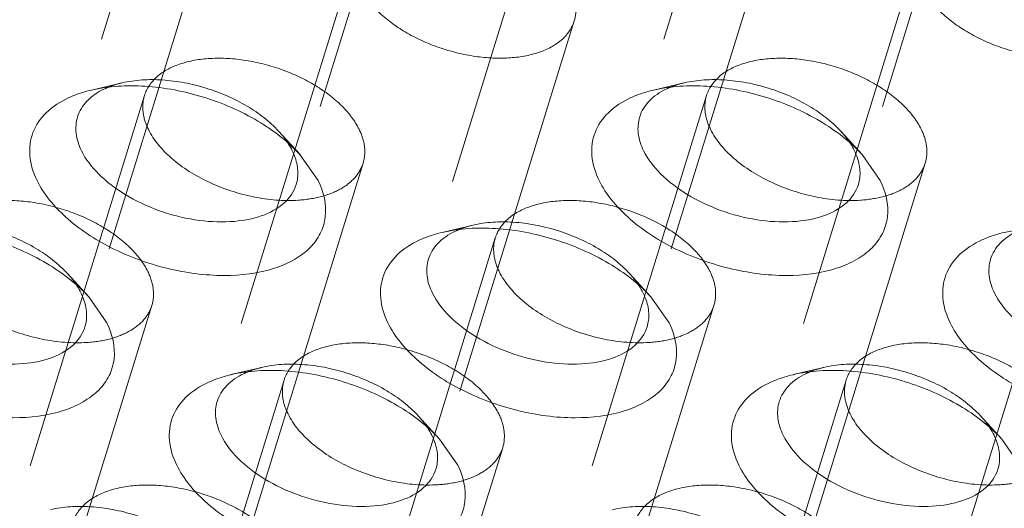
# Model space of a CAD drawing. Header units: millimetres. Extents: x 4497 to 11741, y 5958 to 12619.
# Tile 347 of 424: x 6535.15 to 6548.06, y 12353.4 to 12359.8. Entities that reach past the tile are written whole.
import ezdxf

# ---------------------------------------------------------------- set-up
doc = ezdxf.new("R2010")
doc.units = ezdxf.units.MM
doc.header["$LTSCALE"] = 0.8
doc.linetypes.add('HIDDEN', pattern=[9.525, 6.35, -3.175])
doc.layers.get('0').update_dxf_attribs({"linetype": 'CONTINUOUS', "lineweight": 0})
doc.layers.add('3', color=5, linetype='HIDDEN', lineweight=0)

msp = doc.modelspace()

# ---------------------------------------------------------------- linework, layer by layer
at = {"linetype": 'Continuous'}
for p, q in [((6538.823, 12358.037), (6539.062, 12357.695)), ((6546.192, 12358.037), (6546.431, 12357.695)), ((6536.054, 12356.172), (6536.293, 12355.83)), ((6543.423, 12356.172), (6543.662, 12355.83)), ((6540.654, 12354.307), (6540.893, 12353.965)), ((6548.022, 12354.307), (6548.261, 12353.965))]:
    msp.add_line(p, q, dxfattribs=at)
for centre, radius, start, end in [((6536.676, 12358.019), 0.971, 114.3836, 115.7173), ((6544.044, 12358.019), 0.971, 114.3836, 115.7173), ((6537.999, 12357.73), 0.806, 20.7768, 26.1876), ((6545.368, 12357.73), 0.806, 20.7768, 26.1876), ((6541.275, 12356.154), 0.971, 114.3836, 115.7173), ((6535.23, 12355.865), 0.806, 20.7768, 26.1876), ((6542.599, 12355.865), 0.806, 20.7768, 26.1876), ((6538.506, 12354.289), 0.971, 114.3836, 115.7173), ((6545.874, 12354.289), 0.971, 114.3836, 115.7173), ((6539.829, 12354.001), 0.806, 20.7768, 26.1876), ((6547.198, 12354.001), 0.806, 20.7768, 26.1876)]:
    msp.add_arc(centre, radius, start, end, dxfattribs=at)
for points, knots in [([(6535.793, 12358.782), (6535.816, 12358.792), (6535.911, 12358.833), (6536.011, 12358.863), (6536.088, 12358.881)], [0, 0, 0, 0, 0.239567, 1, 1, 1, 1]), ([(6535.908, 12358.529), (6535.932, 12358.606), (6536.026, 12358.757), (6536.172, 12358.854), (6536.254, 12358.894)], [0, 0, 0, 0, 0.468879, 1, 1, 1, 1]), ([(6536.088, 12358.881), (6536.316, 12358.935), (6536.819, 12358.96), (6537.566, 12358.816), (6538.265, 12358.514), (6538.665, 12358.209), (6538.823, 12358.037)], [0, 0, 0, 0, 0.236662, 0.499941, 0.763254, 1, 1, 1, 1]), ([(6543.162, 12358.782), (6543.184, 12358.792), (6543.28, 12358.833), (6543.38, 12358.863), (6543.457, 12358.881)], [0, 0, 0, 0, 0.239567, 1, 1, 1, 1]), ([(6543.277, 12358.529), (6543.3, 12358.606), (6543.394, 12358.757), (6543.541, 12358.854), (6543.623, 12358.894)], [0, 0, 0, 0, 0.468879, 1, 1, 1, 1]), ([(6543.457, 12358.881), (6543.685, 12358.935), (6544.187, 12358.96), (6544.934, 12358.816), (6545.633, 12358.514), (6546.034, 12358.209), (6546.192, 12358.037)], [0, 0, 0, 0, 0.236662, 0.499941, 0.763254, 1, 1, 1, 1]), ([(6535.378, 12357.695), (6535.328, 12357.796), (6535.26, 12358.007), (6535.3, 12358.337), (6535.493, 12358.612), (6535.686, 12358.732), (6535.793, 12358.782)], [0, 0, 0, 0, 0.258965, 0.49224, 0.729951, 1, 1, 1, 1]), ([(6542.747, 12357.695), (6542.697, 12357.796), (6542.628, 12358.007), (6542.668, 12358.337), (6542.861, 12358.612), (6543.054, 12358.732), (6543.162, 12358.782)], [0, 0, 0, 0, 0.258965, 0.49224, 0.729951, 1, 1, 1, 1]), ([(6535.96, 12358.086), (6535.925, 12358.158), (6535.876, 12358.304), (6535.887, 12358.46), (6535.908, 12358.529)], [0, 0, 0, 0, 0.525547, 1, 1, 1, 1]), ([(6543.328, 12358.086), (6543.293, 12358.158), (6543.244, 12358.304), (6543.255, 12358.46), (6543.277, 12358.529)], [0, 0, 0, 0, 0.525547, 1, 1, 1, 1]), ([(6538.774, 12357.643), (6538.746, 12357.551), (6538.617, 12357.368), (6538.3, 12357.207), (6537.894, 12357.139), (6537.435, 12357.168), (6536.967, 12357.29), (6536.536, 12357.492), (6536.187, 12357.754), (6536.015, 12357.974), (6535.96, 12358.086)], [0, 0, 0, 0, 0.08791, 0.191487, 0.315819, 0.456973, 0.606118, 0.752518, 0.886095, 1, 1, 1, 1]), ([(6546.143, 12357.643), (6546.114, 12357.551), (6545.986, 12357.368), (6545.668, 12357.207), (6545.263, 12357.139), (6544.804, 12357.168), (6544.336, 12357.29), (6543.905, 12357.492), (6543.555, 12357.754), (6543.383, 12357.974), (6543.328, 12358.086)], [0, 0, 0, 0, 0.08791, 0.191487, 0.315819, 0.456973, 0.606118, 0.752518, 0.886095, 1, 1, 1, 1]), ([(6538.753, 12358.016), (6538.776, 12357.955), (6538.806, 12357.83), (6538.792, 12357.701), (6538.774, 12357.643)], [0, 0, 0, 0, 0.519632, 1, 1, 1, 1]), ([(6546.122, 12358.016), (6546.145, 12357.955), (6546.175, 12357.83), (6546.161, 12357.701), (6546.143, 12357.643)], [0, 0, 0, 0, 0.519632, 1, 1, 1, 1]), ([(6539.062, 12357.695), (6539.134, 12357.549), (6539.194, 12357.302), (6539.101, 12356.995), (6538.957, 12356.801), (6538.747, 12356.646), (6538.374, 12356.489), (6537.798, 12356.422), (6537.066, 12356.52), (6536.353, 12356.782), (6535.761, 12357.167), (6535.467, 12357.513), (6535.378, 12357.695)], [0, 0, 0, 0, 0.096782, 0.141583, 0.188034, 0.239009, 0.296134, 0.428923, 0.58009, 0.735393, 0.879229, 1, 1, 1, 1]), ([(6546.431, 12357.695), (6546.502, 12357.549), (6546.563, 12357.302), (6546.47, 12356.995), (6546.326, 12356.801), (6546.116, 12356.646), (6545.743, 12356.489), (6545.166, 12356.422), (6544.434, 12356.52), (6543.722, 12356.782), (6543.129, 12357.167), (6542.835, 12357.513), (6542.747, 12357.695)], [0, 0, 0, 0, 0.096782, 0.141583, 0.188034, 0.239009, 0.296134, 0.428923, 0.58009, 0.735393, 0.879229, 1, 1, 1, 1]), ([(6533.319, 12357.016), (6533.547, 12357.07), (6534.05, 12357.095), (6534.797, 12356.951), (6535.495, 12356.649), (6535.896, 12356.345), (6536.054, 12356.172)], [0, 0, 0, 0, 0.236662, 0.499941, 0.763254, 1, 1, 1, 1]), ([(6540.508, 12356.664), (6540.531, 12356.741), (6540.625, 12356.893), (6540.772, 12356.989), (6540.854, 12357.029)], [0, 0, 0, 0, 0.468879, 1, 1, 1, 1]), ([(6540.688, 12357.016), (6540.916, 12357.07), (6541.418, 12357.095), (6542.165, 12356.951), (6542.864, 12356.649), (6543.265, 12356.345), (6543.423, 12356.172)], [0, 0, 0, 0, 0.236662, 0.499941, 0.763254, 1, 1, 1, 1]), ([(6547.876, 12356.664), (6547.9, 12356.741), (6547.994, 12356.893), (6548.14, 12356.989), (6548.222, 12357.029)], [0, 0, 0, 0, 0.468879, 1, 1, 1, 1]), ([(6548.056, 12357.016), (6548.284, 12357.07), (6548.787, 12357.095), (6549.534, 12356.951), (6550.232, 12356.649), (6550.633, 12356.345), (6550.791, 12356.172)], [0, 0, 0, 0, 0.236662, 0.499941, 0.763254, 1, 1, 1, 1]), ([(6539.977, 12355.83), (6539.927, 12355.932), (6539.859, 12356.142), (6539.899, 12356.472), (6540.092, 12356.747), (6540.285, 12356.868), (6540.393, 12356.917)], [0, 0, 0, 0, 0.258965, 0.49224, 0.729951, 1, 1, 1, 1]), ([(6540.393, 12356.917), (6540.415, 12356.927), (6540.511, 12356.968), (6540.611, 12356.998), (6540.688, 12357.016)], [0, 0, 0, 0, 0.239567, 1, 1, 1, 1]), ([(6547.346, 12355.83), (6547.296, 12355.932), (6547.228, 12356.142), (6547.268, 12356.472), (6547.461, 12356.747), (6547.653, 12356.868), (6547.761, 12356.917)], [0, 0, 0, 0, 0.258965, 0.49224, 0.729951, 1, 1, 1, 1]), ([(6547.761, 12356.917), (6547.784, 12356.927), (6547.879, 12356.968), (6547.979, 12356.998), (6548.056, 12357.016)], [0, 0, 0, 0, 0.239567, 1, 1, 1, 1]), ([(6540.559, 12356.221), (6540.524, 12356.293), (6540.475, 12356.439), (6540.486, 12356.596), (6540.508, 12356.664)], [0, 0, 0, 0, 0.525547, 1, 1, 1, 1]), ([(6547.928, 12356.221), (6547.892, 12356.293), (6547.844, 12356.439), (6547.855, 12356.596), (6547.876, 12356.664)], [0, 0, 0, 0, 0.525547, 1, 1, 1, 1]), ([(6536.005, 12355.779), (6535.977, 12355.686), (6535.848, 12355.503), (6535.531, 12355.342), (6535.125, 12355.274), (6534.666, 12355.304), (6534.198, 12355.425), (6533.767, 12355.628), (6533.418, 12355.89), (6533.246, 12356.109), (6533.191, 12356.221)], [0, 0, 0, 0, 0.08791, 0.191487, 0.315819, 0.456973, 0.606118, 0.752518, 0.886095, 1, 1, 1, 1]), ([(6535.984, 12356.152), (6536.007, 12356.09), (6536.037, 12355.965), (6536.023, 12355.836), (6536.005, 12355.779)], [0, 0, 0, 0, 0.519632, 1, 1, 1, 1]), ([(6543.374, 12355.779), (6543.345, 12355.686), (6543.217, 12355.503), (6542.899, 12355.342), (6542.494, 12355.274), (6542.035, 12355.304), (6541.566, 12355.425), (6541.136, 12355.628), (6540.786, 12355.89), (6540.614, 12356.109), (6540.559, 12356.221)], [0, 0, 0, 0, 0.08791, 0.191487, 0.315819, 0.456973, 0.606118, 0.752518, 0.886095, 1, 1, 1, 1]), ([(6543.353, 12356.152), (6543.376, 12356.09), (6543.406, 12355.965), (6543.392, 12355.836), (6543.374, 12355.779)], [0, 0, 0, 0, 0.519632, 1, 1, 1, 1]), ([(6550.742, 12355.779), (6550.714, 12355.686), (6550.585, 12355.503), (6550.268, 12355.342), (6549.862, 12355.274), (6549.403, 12355.304), (6548.935, 12355.425), (6548.504, 12355.628), (6548.155, 12355.89), (6547.983, 12356.109), (6547.928, 12356.221)], [0, 0, 0, 0, 0.08791, 0.191487, 0.315819, 0.456973, 0.606118, 0.752518, 0.886095, 1, 1, 1, 1]), ([(6536.293, 12355.83), (6536.364, 12355.685), (6536.425, 12355.437), (6536.332, 12355.13), (6536.188, 12354.936), (6535.978, 12354.781), (6535.605, 12354.624), (6535.029, 12354.557), (6534.297, 12354.656), (6533.584, 12354.917), (6532.992, 12355.302), (6532.698, 12355.649), (6532.609, 12355.83)], [0, 0, 0, 0, 0.096782, 0.141583, 0.188034, 0.239009, 0.296134, 0.428923, 0.58009, 0.735393, 0.879229, 1, 1, 1, 1]), ([(6543.662, 12355.83), (6543.733, 12355.685), (6543.794, 12355.437), (6543.701, 12355.13), (6543.557, 12354.936), (6543.346, 12354.781), (6542.973, 12354.624), (6542.397, 12354.557), (6541.665, 12354.656), (6540.953, 12354.917), (6540.36, 12355.302), (6540.066, 12355.649), (6539.977, 12355.83)], [0, 0, 0, 0, 0.096782, 0.141583, 0.188034, 0.239009, 0.296134, 0.428923, 0.58009, 0.735393, 0.879229, 1, 1, 1, 1]), ([(6551.03, 12355.83), (6551.101, 12355.685), (6551.162, 12355.437), (6551.069, 12355.13), (6550.925, 12354.936), (6550.715, 12354.781), (6550.342, 12354.624), (6549.766, 12354.557), (6549.034, 12354.656), (6548.321, 12354.917), (6547.729, 12355.302), (6547.435, 12355.649), (6547.346, 12355.83)], [0, 0, 0, 0, 0.096782, 0.141583, 0.188034, 0.239009, 0.296134, 0.428923, 0.58009, 0.735393, 0.879229, 1, 1, 1, 1]), ([(6537.623, 12355.052), (6537.646, 12355.062), (6537.742, 12355.103), (6537.842, 12355.133), (6537.919, 12355.151)], [0, 0, 0, 0, 0.239567, 1, 1, 1, 1]), ([(6537.738, 12354.799), (6537.762, 12354.876), (6537.856, 12355.028), (6538.003, 12355.125), (6538.085, 12355.164)], [0, 0, 0, 0, 0.468879, 1, 1, 1, 1]), ([(6537.919, 12355.151), (6538.147, 12355.205), (6538.649, 12355.231), (6539.396, 12355.086), (6540.095, 12354.784), (6540.496, 12354.48), (6540.654, 12354.307)], [0, 0, 0, 0, 0.236662, 0.499941, 0.763254, 1, 1, 1, 1]), ([(6544.992, 12355.052), (6545.015, 12355.062), (6545.11, 12355.103), (6545.21, 12355.133), (6545.287, 12355.151)], [0, 0, 0, 0, 0.239567, 1, 1, 1, 1]), ([(6545.107, 12354.799), (6545.131, 12354.876), (6545.225, 12355.028), (6545.371, 12355.125), (6545.453, 12355.164)], [0, 0, 0, 0, 0.468879, 1, 1, 1, 1]), ([(6545.287, 12355.151), (6545.515, 12355.205), (6546.018, 12355.231), (6546.765, 12355.086), (6547.463, 12354.784), (6547.864, 12354.48), (6548.022, 12354.307)], [0, 0, 0, 0, 0.236662, 0.499941, 0.763254, 1, 1, 1, 1]), ([(6537.208, 12353.965), (6537.158, 12354.067), (6537.09, 12354.278), (6537.13, 12354.607), (6537.323, 12354.882), (6537.516, 12355.003), (6537.623, 12355.052)], [0, 0, 0, 0, 0.258965, 0.49224, 0.729951, 1, 1, 1, 1]), ([(6544.577, 12353.965), (6544.527, 12354.067), (6544.458, 12354.278), (6544.499, 12354.607), (6544.692, 12354.882), (6544.884, 12355.003), (6544.992, 12355.052)], [0, 0, 0, 0, 0.258965, 0.49224, 0.729951, 1, 1, 1, 1]), ([(6537.79, 12354.357), (6537.755, 12354.428), (6537.706, 12354.575), (6537.717, 12354.731), (6537.738, 12354.799)], [0, 0, 0, 0, 0.525547, 1, 1, 1, 1]), ([(6545.158, 12354.357), (6545.123, 12354.428), (6545.074, 12354.575), (6545.086, 12354.731), (6545.107, 12354.799)], [0, 0, 0, 0, 0.525547, 1, 1, 1, 1]), ([(6540.605, 12353.914), (6540.576, 12353.821), (6540.448, 12353.638), (6540.13, 12353.477), (6539.725, 12353.41), (6539.266, 12353.439), (6538.797, 12353.56), (6538.367, 12353.763), (6538.017, 12354.025), (6537.845, 12354.244), (6537.79, 12354.357)], [0, 0, 0, 0, 0.08791, 0.191487, 0.315819, 0.456973, 0.606118, 0.752518, 0.886095, 1, 1, 1, 1]), ([(6547.973, 12353.914), (6547.945, 12353.821), (6547.816, 12353.638), (6547.498, 12353.477), (6547.093, 12353.41), (6546.634, 12353.439), (6546.166, 12353.56), (6545.735, 12353.763), (6545.385, 12354.025), (6545.214, 12354.244), (6545.158, 12354.357)], [0, 0, 0, 0, 0.08791, 0.191487, 0.315819, 0.456973, 0.606118, 0.752518, 0.886095, 1, 1, 1, 1]), ([(6540.583, 12354.287), (6540.607, 12354.225), (6540.637, 12354.1), (6540.623, 12353.972), (6540.605, 12353.914)], [0, 0, 0, 0, 0.519632, 1, 1, 1, 1]), ([(6547.952, 12354.287), (6547.975, 12354.225), (6548.005, 12354.1), (6547.991, 12353.972), (6547.973, 12353.914)], [0, 0, 0, 0, 0.519632, 1, 1, 1, 1]), ([(6540.893, 12353.965), (6540.964, 12353.82), (6541.025, 12353.572), (6540.932, 12353.266), (6540.787, 12353.072), (6540.577, 12352.917), (6540.204, 12352.759), (6539.628, 12352.692), (6538.896, 12352.791), (6538.184, 12353.052), (6537.591, 12353.437), (6537.297, 12353.784), (6537.208, 12353.965)], [0, 0, 0, 0, 0.096782, 0.141583, 0.188034, 0.239009, 0.296134, 0.428923, 0.58009, 0.735393, 0.879229, 1, 1, 1, 1]), ([(6548.261, 12353.965), (6548.332, 12353.82), (6548.393, 12353.572), (6548.3, 12353.266), (6548.156, 12353.072), (6547.946, 12352.917), (6547.573, 12352.759), (6546.997, 12352.692), (6546.264, 12352.791), (6545.552, 12353.052), (6544.96, 12353.437), (6544.666, 12353.784), (6544.577, 12353.965)], [0, 0, 0, 0, 0.096782, 0.141583, 0.188034, 0.239009, 0.296134, 0.428923, 0.58009, 0.735393, 0.879229, 1, 1, 1, 1])]:
    msp.add_open_spline(points, degree=3, knots=knots, dxfattribs=at)
for points in [[(6538.669, 12358.181), (6538.689, 12358.15), (6538.707, 12358.119), (6538.723, 12358.086)], [(6546.038, 12358.181), (6546.057, 12358.15), (6546.075, 12358.119), (6546.091, 12358.086)], [(6535.9, 12356.316), (6535.92, 12356.286), (6535.938, 12356.254), (6535.954, 12356.221)], [(6543.268, 12356.316), (6543.288, 12356.286), (6543.306, 12356.254), (6543.322, 12356.221)], [(6540.499, 12354.451), (6540.519, 12354.421), (6540.537, 12354.389), (6540.553, 12354.357)], [(6547.868, 12354.451), (6547.887, 12354.421), (6547.906, 12354.389), (6547.922, 12354.357)]]:
    msp.add_open_spline(points, degree=3, dxfattribs=at)
at = {"layer": '3'}
for p, q in [((6537.724, 12364.404), (6535.908, 12358.529)), ((6545.092, 12364.404), (6543.277, 12358.529)), ((6540.59, 12363.518), (6538.774, 12357.643)), ((6547.958, 12363.518), (6546.143, 12357.643)), ((6542.323, 12362.539), (6540.508, 12356.664)), ((6549.691, 12362.539), (6547.876, 12356.664)), ((6537.821, 12361.653), (6536.005, 12355.778)), ((6545.189, 12361.653), (6543.374, 12355.778)), ((6539.554, 12360.674), (6537.738, 12354.799)), ((6546.922, 12360.674), (6545.107, 12354.799)), ((6542.42, 12359.789), (6540.605, 12353.914)), ((6549.789, 12359.789), (6547.973, 12353.914)), ((6536.493, 12358.976), (6536.089, 12358.881)), ((6543.861, 12358.976), (6543.457, 12358.881)), ((6536.785, 12358.81), (6534.969, 12352.935)), ((6544.153, 12358.81), (6542.338, 12352.935)), ((6538.544, 12358.342), (6538.824, 12358.036)), ((6545.913, 12358.342), (6546.193, 12358.036)), ((6539.651, 12357.924), (6537.836, 12352.049)), ((6547.02, 12357.924), (6545.204, 12352.049)), ((6541.092, 12357.111), (6540.688, 12357.016)), ((6541.384, 12356.945), (6539.569, 12351.07)), ((6548.753, 12356.945), (6546.937, 12351.07)), ((6535.775, 12356.477), (6536.055, 12356.171)), ((6543.144, 12356.477), (6543.423, 12356.171)), ((6536.882, 12356.059), (6535.066, 12350.184)), ((6544.25, 12356.059), (6542.435, 12350.184)), ((6538.323, 12355.247), (6537.919, 12355.152)), ((6545.691, 12355.247), (6545.287, 12355.152)), ((6538.615, 12355.08), (6536.8, 12349.205)), ((6545.984, 12355.08), (6544.168, 12349.205)), ((6540.374, 12354.613), (6540.654, 12354.306)), ((6547.743, 12354.613), (6548.023, 12354.306)), ((6541.481, 12354.194), (6539.666, 12348.319))]:
    msp.add_line(p, q, dxfattribs=at)
for points, knots in [([(6539.605, 12360.231), (6539.661, 12360.119), (6539.832, 12359.9), (6540.182, 12359.638), (6540.613, 12359.435), (6541.081, 12359.314), (6541.54, 12359.285), (6541.945, 12359.352), (6542.263, 12359.513), (6542.391, 12359.696), (6542.42, 12359.788)], [0, 0, 0, 0, 0.113912, 0.247462, 0.393862, 0.542998, 0.684156, 0.808494, 0.912079, 1, 1, 1, 1]), ([(6542.42, 12359.788), (6542.441, 12359.857), (6542.453, 12360.013), (6542.404, 12360.16), (6542.369, 12360.231)], [0, 0, 0, 0, 0.474243, 1, 1, 1, 1]), ([(6546.974, 12360.231), (6547.029, 12360.119), (6547.201, 12359.9), (6547.551, 12359.638), (6547.981, 12359.435), (6548.449, 12359.314), (6548.908, 12359.285), (6549.314, 12359.352), (6549.631, 12359.513), (6549.76, 12359.696), (6549.789, 12359.788)], [0, 0, 0, 0, 0.113912, 0.247462, 0.393862, 0.542998, 0.684156, 0.808494, 0.912079, 1, 1, 1, 1]), ([(6539.599, 12358.367), (6539.544, 12358.479), (6539.372, 12358.699), (6539.023, 12358.96), (6538.592, 12359.163), (6538.124, 12359.284), (6537.665, 12359.314), (6537.26, 12359.246), (6536.942, 12359.085), (6536.813, 12358.902), (6536.785, 12358.81)], [0, 0, 0, 0, 0.113912, 0.247462, 0.393862, 0.542998, 0.684156, 0.808494, 0.912079, 1, 1, 1, 1]), ([(6546.968, 12358.367), (6546.913, 12358.479), (6546.741, 12358.699), (6546.391, 12358.96), (6545.961, 12359.163), (6545.493, 12359.284), (6545.033, 12359.314), (6544.628, 12359.246), (6544.31, 12359.085), (6544.182, 12358.902), (6544.153, 12358.81)], [0, 0, 0, 0, 0.113912, 0.247462, 0.393862, 0.542998, 0.684156, 0.808494, 0.912079, 1, 1, 1, 1]), ([(6536.275, 12358.903), (6536.292, 12358.911), (6536.362, 12358.941), (6536.436, 12358.963), (6536.493, 12358.976)], [0, 0, 0, 0, 0.239741, 1, 1, 1, 1]), ([(6536.493, 12358.976), (6536.664, 12359.016), (6537.041, 12359.035), (6537.601, 12358.927), (6538.125, 12358.7), (6538.426, 12358.472), (6538.544, 12358.342)], [0, 0, 0, 0, 0.236677, 0.499966, 0.763261, 1, 1, 1, 1]), ([(6543.643, 12358.903), (6543.66, 12358.911), (6543.731, 12358.941), (6543.804, 12358.963), (6543.861, 12358.976)], [0, 0, 0, 0, 0.239741, 1, 1, 1, 1]), ([(6543.861, 12358.976), (6544.032, 12359.016), (6544.409, 12359.035), (6544.97, 12358.927), (6545.494, 12358.7), (6545.794, 12358.472), (6545.913, 12358.342)], [0, 0, 0, 0, 0.236677, 0.499966, 0.763261, 1, 1, 1, 1]), ([(6536.785, 12358.81), (6536.764, 12358.741), (6536.752, 12358.585), (6536.801, 12358.438), (6536.836, 12358.367)], [0, 0, 0, 0, 0.474243, 1, 1, 1, 1]), ([(6544.153, 12358.81), (6544.132, 12358.741), (6544.121, 12358.585), (6544.17, 12358.438), (6544.205, 12358.367)], [0, 0, 0, 0, 0.474243, 1, 1, 1, 1]), ([(6536.836, 12358.367), (6536.907, 12358.222), (6537.147, 12357.947), (6537.628, 12357.65), (6538.199, 12357.461), (6538.606, 12357.425), (6538.802, 12357.438)], [0, 0, 0, 0, 0.212851, 0.467526, 0.740181, 1, 1, 1, 1]), ([(6538.544, 12358.342), (6538.556, 12358.329), (6538.601, 12358.278), (6538.642, 12358.223), (6538.669, 12358.181)], [0, 0, 0, 0, 0.259311, 1, 1, 1, 1]), ([(6539.651, 12357.924), (6539.672, 12357.992), (6539.684, 12358.148), (6539.635, 12358.295), (6539.599, 12358.367)], [0, 0, 0, 0, 0.474243, 1, 1, 1, 1]), ([(6544.205, 12358.367), (6544.276, 12358.222), (6544.516, 12357.947), (6544.997, 12357.65), (6545.568, 12357.461), (6545.975, 12357.425), (6546.171, 12357.438)], [0, 0, 0, 0, 0.212851, 0.467526, 0.740181, 1, 1, 1, 1]), ([(6545.913, 12358.342), (6545.924, 12358.329), (6545.969, 12358.278), (6546.01, 12358.223), (6546.038, 12358.181)], [0, 0, 0, 0, 0.259311, 1, 1, 1, 1]), ([(6547.019, 12357.924), (6547.041, 12357.992), (6547.052, 12358.148), (6547.003, 12358.295), (6546.968, 12358.367)], [0, 0, 0, 0, 0.474243, 1, 1, 1, 1]), ([(6538.802, 12357.438), (6538.906, 12357.445), (6539.099, 12357.474), (6539.357, 12357.572), (6539.552, 12357.721), (6539.63, 12357.856), (6539.651, 12357.924)], [0, 0, 0, 0, 0.30037, 0.564295, 0.793351, 1, 1, 1, 1]), ([(6546.171, 12357.438), (6546.274, 12357.445), (6546.468, 12357.474), (6546.726, 12357.572), (6546.921, 12357.721), (6546.998, 12357.856), (6547.019, 12357.924)], [0, 0, 0, 0, 0.30037, 0.564295, 0.793351, 1, 1, 1, 1]), ([(6536.83, 12356.502), (6536.775, 12356.614), (6536.603, 12356.834), (6536.254, 12357.096), (6535.823, 12357.298), (6535.355, 12357.42), (6534.896, 12357.449), (6534.491, 12357.381), (6534.173, 12357.22), (6534.044, 12357.037), (6534.016, 12356.945)], [0, 0, 0, 0, 0.113912, 0.247462, 0.393862, 0.542998, 0.684156, 0.808494, 0.912079, 1, 1, 1, 1]), ([(6544.199, 12356.502), (6544.144, 12356.614), (6543.972, 12356.834), (6543.622, 12357.096), (6543.192, 12357.298), (6542.723, 12357.42), (6542.264, 12357.449), (6541.859, 12357.381), (6541.541, 12357.22), (6541.413, 12357.037), (6541.384, 12356.945)], [0, 0, 0, 0, 0.113912, 0.247462, 0.393862, 0.542998, 0.684156, 0.808494, 0.912079, 1, 1, 1, 1]), ([(6533.723, 12357.111), (6533.894, 12357.152), (6534.271, 12357.171), (6534.832, 12357.062), (6535.356, 12356.836), (6535.657, 12356.607), (6535.775, 12356.477)], [0, 0, 0, 0, 0.236677, 0.499966, 0.763261, 1, 1, 1, 1]), ([(6541.092, 12357.111), (6541.263, 12357.152), (6541.64, 12357.171), (6542.2, 12357.062), (6542.724, 12356.836), (6543.025, 12356.607), (6543.143, 12356.477)], [0, 0, 0, 0, 0.236677, 0.499966, 0.763261, 1, 1, 1, 1]), ([(6540.874, 12357.038), (6540.891, 12357.046), (6540.962, 12357.076), (6541.035, 12357.098), (6541.092, 12357.111)], [0, 0, 0, 0, 0.239741, 1, 1, 1, 1]), ([(6541.384, 12356.945), (6541.363, 12356.876), (6541.352, 12356.72), (6541.401, 12356.573), (6541.436, 12356.502)], [0, 0, 0, 0, 0.474243, 1, 1, 1, 1]), ([(6534.067, 12356.502), (6534.138, 12356.357), (6534.378, 12356.082), (6534.859, 12355.785), (6535.43, 12355.596), (6535.837, 12355.561), (6536.033, 12355.573)], [0, 0, 0, 0, 0.212851, 0.467526, 0.740181, 1, 1, 1, 1]), ([(6535.775, 12356.477), (6535.787, 12356.464), (6535.832, 12356.413), (6535.873, 12356.359), (6535.9, 12356.316)], [0, 0, 0, 0, 0.259311, 1, 1, 1, 1]), ([(6536.882, 12356.059), (6536.903, 12356.127), (6536.914, 12356.284), (6536.865, 12356.43), (6536.83, 12356.502)], [0, 0, 0, 0, 0.474243, 1, 1, 1, 1]), ([(6541.436, 12356.502), (6541.507, 12356.357), (6541.747, 12356.082), (6542.228, 12355.785), (6542.798, 12355.596), (6543.206, 12355.561), (6543.402, 12355.573)], [0, 0, 0, 0, 0.212851, 0.467526, 0.740181, 1, 1, 1, 1]), ([(6543.143, 12356.477), (6543.155, 12356.464), (6543.2, 12356.413), (6543.241, 12356.359), (6543.268, 12356.316)], [0, 0, 0, 0, 0.259311, 1, 1, 1, 1]), ([(6544.25, 12356.059), (6544.272, 12356.127), (6544.283, 12356.284), (6544.234, 12356.43), (6544.199, 12356.502)], [0, 0, 0, 0, 0.474243, 1, 1, 1, 1]), ([(6536.033, 12355.573), (6536.137, 12355.58), (6536.33, 12355.609), (6536.588, 12355.707), (6536.783, 12355.856), (6536.861, 12355.991), (6536.882, 12356.059)], [0, 0, 0, 0, 0.30037, 0.564295, 0.793351, 1, 1, 1, 1]), ([(6543.402, 12355.573), (6543.505, 12355.58), (6543.699, 12355.609), (6543.957, 12355.707), (6544.151, 12355.856), (6544.229, 12355.991), (6544.25, 12356.059)], [0, 0, 0, 0, 0.30037, 0.564295, 0.793351, 1, 1, 1, 1]), ([(6541.43, 12354.637), (6541.374, 12354.75), (6541.203, 12354.969), (6540.853, 12355.231), (6540.422, 12355.433), (6539.954, 12355.555), (6539.495, 12355.584), (6539.09, 12355.517), (6538.772, 12355.355), (6538.644, 12355.173), (6538.615, 12355.08)], [0, 0, 0, 0, 0.113912, 0.247462, 0.393862, 0.542998, 0.684156, 0.808494, 0.912079, 1, 1, 1, 1]), ([(6548.798, 12354.637), (6548.743, 12354.75), (6548.571, 12354.969), (6548.222, 12355.231), (6547.791, 12355.433), (6547.323, 12355.555), (6546.864, 12355.584), (6546.458, 12355.517), (6546.141, 12355.355), (6546.012, 12355.173), (6545.984, 12355.08)], [0, 0, 0, 0, 0.113912, 0.247462, 0.393862, 0.542998, 0.684156, 0.808494, 0.912079, 1, 1, 1, 1]), ([(6538.105, 12355.174), (6538.122, 12355.181), (6538.192, 12355.211), (6538.266, 12355.233), (6538.323, 12355.247)], [0, 0, 0, 0, 0.239741, 1, 1, 1, 1]), ([(6538.323, 12355.247), (6538.494, 12355.287), (6538.871, 12355.306), (6539.431, 12355.197), (6539.955, 12354.971), (6540.256, 12354.742), (6540.374, 12354.612)], [0, 0, 0, 0, 0.236677, 0.499966, 0.763261, 1, 1, 1, 1]), ([(6545.474, 12355.174), (6545.49, 12355.181), (6545.561, 12355.211), (6545.635, 12355.233), (6545.691, 12355.247)], [0, 0, 0, 0, 0.239741, 1, 1, 1, 1]), ([(6545.691, 12355.247), (6545.862, 12355.287), (6546.239, 12355.306), (6546.8, 12355.197), (6547.324, 12354.971), (6547.624, 12354.742), (6547.743, 12354.612)], [0, 0, 0, 0, 0.236677, 0.499966, 0.763261, 1, 1, 1, 1]), ([(6538.615, 12355.08), (6538.594, 12355.011), (6538.582, 12354.855), (6538.631, 12354.708), (6538.667, 12354.637)], [0, 0, 0, 0, 0.474243, 1, 1, 1, 1]), ([(6545.984, 12355.08), (6545.962, 12355.011), (6545.951, 12354.855), (6546, 12354.708), (6546.035, 12354.637)], [0, 0, 0, 0, 0.474243, 1, 1, 1, 1]), ([(6538.667, 12354.637), (6538.738, 12354.492), (6538.978, 12354.217), (6539.459, 12353.921), (6540.029, 12353.732), (6540.436, 12353.696), (6540.633, 12353.709)], [0, 0, 0, 0, 0.212851, 0.467526, 0.740181, 1, 1, 1, 1]), ([(6540.374, 12354.612), (6540.386, 12354.599), (6540.431, 12354.548), (6540.472, 12354.494), (6540.499, 12354.451)], [0, 0, 0, 0, 0.259311, 1, 1, 1, 1]), ([(6541.481, 12354.194), (6541.502, 12354.263), (6541.514, 12354.419), (6541.465, 12354.566), (6541.43, 12354.637)], [0, 0, 0, 0, 0.474243, 1, 1, 1, 1]), ([(6546.035, 12354.637), (6546.106, 12354.492), (6546.346, 12354.217), (6546.827, 12353.921), (6547.398, 12353.732), (6547.805, 12353.696), (6548.001, 12353.709)], [0, 0, 0, 0, 0.212851, 0.467526, 0.740181, 1, 1, 1, 1]), ([(6547.743, 12354.612), (6547.755, 12354.599), (6547.8, 12354.548), (6547.841, 12354.494), (6547.868, 12354.451)], [0, 0, 0, 0, 0.259311, 1, 1, 1, 1]), ([(6540.633, 12353.709), (6540.736, 12353.715), (6540.93, 12353.744), (6541.187, 12353.843), (6541.382, 12353.992), (6541.46, 12354.126), (6541.481, 12354.194)], [0, 0, 0, 0, 0.30037, 0.564295, 0.793351, 1, 1, 1, 1]), ([(6548.001, 12353.709), (6548.104, 12353.715), (6548.298, 12353.744), (6548.556, 12353.843), (6548.751, 12353.992), (6548.829, 12354.126), (6548.85, 12354.194)], [0, 0, 0, 0, 0.30037, 0.564295, 0.793351, 1, 1, 1, 1]), ([(6538.661, 12352.772), (6538.605, 12352.885), (6538.434, 12353.104), (6538.084, 12353.366), (6537.653, 12353.568), (6537.185, 12353.69), (6536.726, 12353.719), (6536.321, 12353.652), (6536.003, 12353.49), (6535.875, 12353.308), (6535.846, 12353.215)], [0, 0, 0, 0, 0.113912, 0.247462, 0.393862, 0.542998, 0.684156, 0.808494, 0.912079, 1, 1, 1, 1]), ([(6546.029, 12352.772), (6545.974, 12352.885), (6545.802, 12353.104), (6545.452, 12353.366), (6545.022, 12353.568), (6544.554, 12353.69), (6544.095, 12353.719), (6543.689, 12353.652), (6543.372, 12353.49), (6543.243, 12353.308), (6543.214, 12353.215)], [0, 0, 0, 0, 0.113912, 0.247462, 0.393862, 0.542998, 0.684156, 0.808494, 0.912079, 1, 1, 1, 1]), ([(6535.554, 12353.382), (6535.725, 12353.422), (6536.102, 12353.441), (6536.662, 12353.333), (6537.186, 12353.106), (6537.487, 12352.877), (6537.605, 12352.748)], [0, 0, 0, 0, 0.236677, 0.499966, 0.763261, 1, 1, 1, 1]), ([(6542.922, 12353.382), (6543.093, 12353.422), (6543.47, 12353.441), (6544.031, 12353.333), (6544.555, 12353.106), (6544.855, 12352.877), (6544.974, 12352.748)], [0, 0, 0, 0, 0.236677, 0.499966, 0.763261, 1, 1, 1, 1])]:
    msp.add_open_spline(points, degree=3, knots=knots, dxfattribs=at)

doc.saveas('drawing.dxf')
